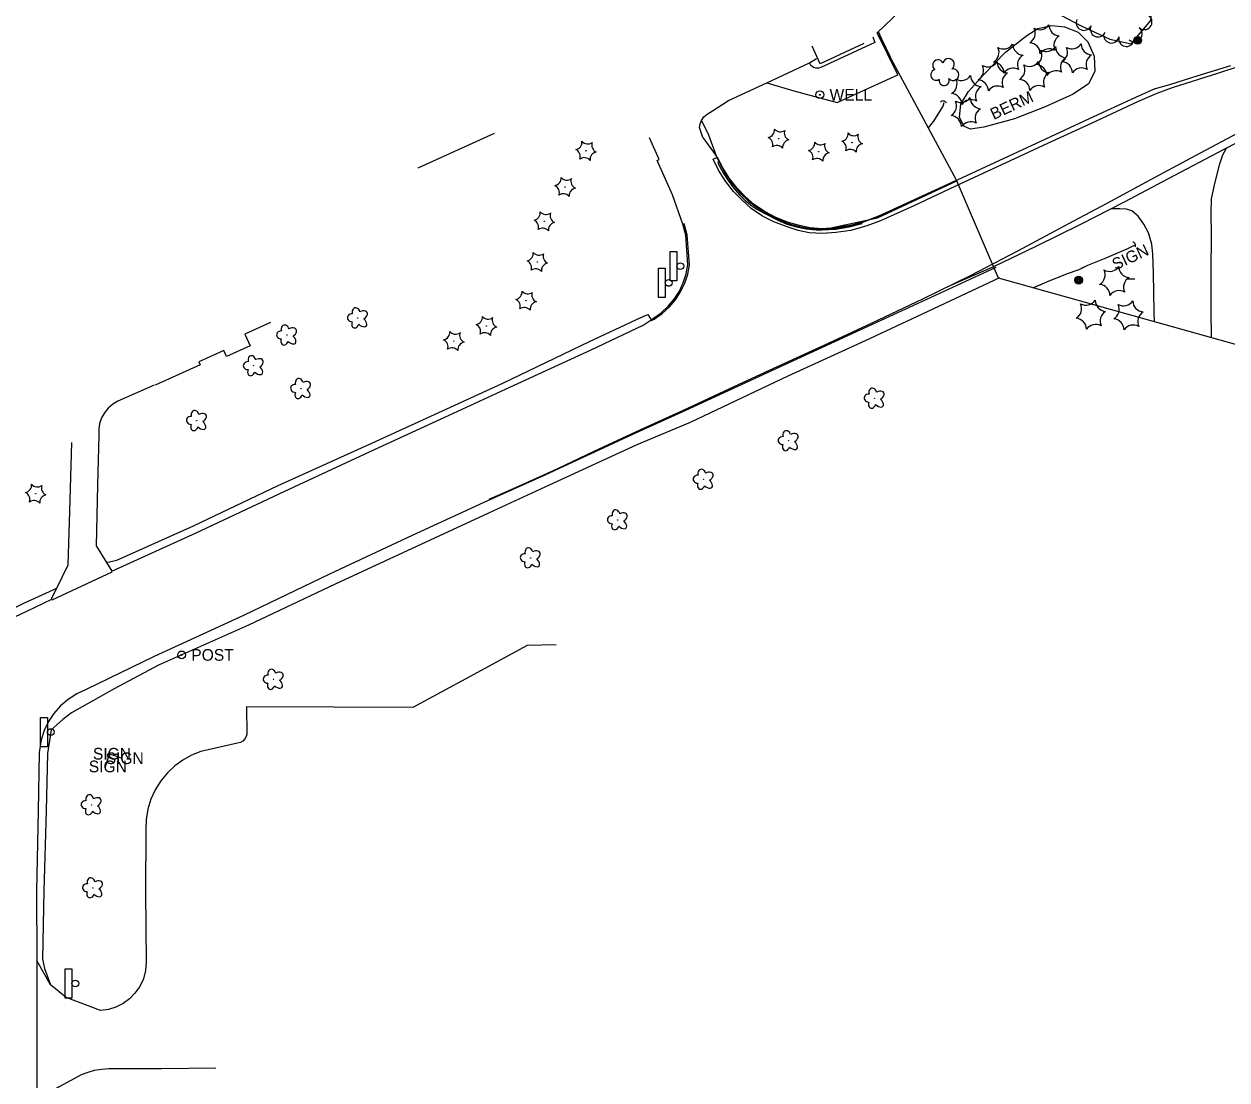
# Model space of a CAD drawing. Extents: x 588843 to 2552415, y 180129 to 269402.
# Drawn here: x 591908 to 592527, y 187140 to 187683 of the extents above; entities that cross this region are included whole.
import ezdxf

# ---------------------------------------------------------------- set-up
doc = ezdxf.new("R2010")
doc.units = 0
for name, color, linetype in [('Default', 7, 'Continuous'), ('E_BLD', 7, 'Continuous'), ('E_LAND_Vegetation', 7, 'Continuous'), ('E_MISCPROP', 7, 'Continuous'), ('E_MISCPROP_Well', 7, 'Continuous'), ('E_RDWY', 7, 'Continuous'), ('E_RDWY_AsphConc', 7, 'Continuous'), ('E_RDWY_C_and_G', 7, 'Continuous'), ('E_RDWY_Gravel', 7, 'Continuous'), ('E_SGN', 7, 'Continuous'), ('Level 11', 7, 'Continuous'), ('Level 14', 7, 'Continuous'), ('Level 15', 7, 'Continuous'), ('Level 17', 7, 'Continuous'), ('Level 18', 7, 'Continuous'), ('Level 19', 7, 'Continuous')]:
    doc.layers.add(name, color=color, linetype=linetype)

# ---------------------------------------------------------------- blocks, each defined once
blk = doc.blocks.new('BSGN')
at = {"layer": 'E_SGN'}
blk.add_text('SIGN', height=12, dxfattribs=at).set_placement((-17.1, -6))
blk = doc.blocks.new('CTRE_2')
at = {"layer": 'E_LAND_Vegetation'}
blk.add_circle((0, 0), 0.223, dxfattribs=at)
for centre, start, end in [((-12, 9), 280.2067, 5.9716), ((-13.8, -5.9), 340.2113, 65.9762), ((1.8, 14.9), 220.2113, 305.9762), ((13.8, 5.9), 160.2113, 245.9762), ((-1.8, -14.9), 40.2113, 125.9762), ((12, -9), 100.2511, 185.9272)]:
    blk.add_arc(centre, 7.87, start, end, dxfattribs=at)
blk = doc.blocks.new('DTRE_2')
at = {"layer": 'E_LAND_Vegetation'}
blk.add_circle((-0.2, 0), 0.183, dxfattribs=at)
for centre, major_axis, ratio in [((-5.9, 0.2), (4.93, -0.12), 0.832022), ((-1.9, 5.3), (1.36, -4.98), 0.782863), ((4.1, 2.7), (-5.27, -2.93), 0.691916), ((-2.5, -5.2), (1.8, 4.86), 0.716896), ((3.5, -3.7), (-5.01, 4.58), 0.560249)]:
    blk.add_ellipse(centre, major_axis=major_axis, ratio=ratio, start_param=1.570796, end_param=4.712389, dxfattribs=at)
blk = doc.blocks.new('POST')
at = {"layer": 'E_MISCPROP'}
for radius in [4, 0.5]:
    blk.add_circle((0, 0), radius, dxfattribs=at)
blk.add_text('POST', height=12, dxfattribs=at).set_placement((10, -6))
blk = doc.blocks.new('SGN')
at = {"layer": 'E_SGN'}
blk.add_lwpolyline([(-3.5, -15), (-10.5, -15), (-10.5, 15), (-3.5, 15)], close=True, dxfattribs=at)
blk.add_circle((0, 0), 3.5, dxfattribs=at)
blk = doc.blocks.new('WELL')
at = {"layer": 'E_MISCPROP_Well'}
for radius in [4, 0.5]:
    blk.add_circle((0, 0), radius, dxfattribs=at)
blk.add_text('WELL', height=12, dxfattribs=at).set_placement((10, -6))

msp = doc.modelspace()

# ---------------------------------------------------------------- linework, layer by layer
at = {"layer": 'Default'}
msp.add_lwpolyline([(592409.33, 187552.38), (592387.7, 187602.85), (592346.9, 187678.64), (592735.79, 188050.05), (592838.09, 187808.48), (592884.47, 187677.08), (592985.3, 187391.41)], close=True, dxfattribs=at)
at = {"layer": 'E_BLD'}
for points in [[(592340, 187673.17), (592317.55, 187662.72), (592313.33, 187671.79)], [(592110.52, 187609.15), (592149.88, 187626.99)], [(592034.65, 187529.58), (592021.35, 187523.63), (592024.07, 187517.68), (592011.94, 187512.19), (592010.56, 187515.24), (591997.65, 187509.44), (591998.31, 187507.77), (591975.17, 187497.39)]]:
    msp.add_lwpolyline(points, dxfattribs=at)
at = {"layer": 'E_RDWY'}
for points in [[(592257.06, 187624.88), (592255.38, 187629.99), (592255.67, 187631.86), (592256.37, 187633.62), (592256.37, 187633.62), (592257.66, 187635.4), (592259.37, 187636.78), (592259.37, 187636.78), (592262.01, 187638.58), (592270.26, 187643.77), (592289.96, 187652.87), (592311.95, 187663.28), (592315.66, 187665.45)], [(591869.77, 187362.57), (591909.07, 187381.02), (591922.04, 187387.17), (591922.17, 187386.88), (591953.05, 187401.34), (591952.9, 187401.65), (591996.28, 187421.39), (592041.94, 187442.82), (592088.18, 187464.27), (592124.36, 187480.94), (592155.55, 187495.29), (592199.68, 187515.58), (592226.4, 187528.16), (592230.51, 187530.93), (592230.64, 187530.58), (592232.02, 187531.35), (592236.09, 187534.16), (592239.76, 187537.48), (592242.97, 187541.25), (592245.67, 187545.4), (592245.67, 187545.4), (592247.79, 187549.82), (592249.32, 187554.47), (592250.25, 187559.28), (592250.25, 187559.28), (592249.06, 187574.71), (592247.46, 187580.3), (592246.81, 187580.16), (592241.51, 187595.26), (592233.66, 187612.95), (592234.71, 187613.54), (592229.73, 187624.68)], [(592257.06, 187624.88), (592263.93, 187615.38), (592265.13, 187612.72), (592264.84, 187611.67), (592267.58, 187606.64), (592270.07, 187602.63), (592272.86, 187598.82), (592275.93, 187595.24), (592275.93, 187595.24), (592278.69, 187592.53), (592281.68, 187590.1), (592284.89, 187587.95), (592284.89, 187587.95), (592289.04, 187585.61), (592289.04, 187585.61), (592295.64, 187582.29), (592295.64, 187582.29), (592300.38, 187580.29), (592305.3, 187578.8), (592310.35, 187577.81), (592315.47, 187577.34), (592315.47, 187577.34), (592318.23, 187577.29), (592318.23, 187577.29), (592318.57, 187577.29), (592318.57, 187577.29), (592325.51, 187577.68), (592332.38, 187578.77), (592339.1, 187580.55), (592339.1, 187580.55), (592318.57, 187577.29), (592317.25, 187577.08), (592318.23, 187577.29), (592346.96, 187583.42), (592387.9, 187602.44)], [(592407.83, 187557.84), (592367.82, 187539.41), (592337.84, 187525.58), (592298.85, 187507.67), (592248.21, 187484.33), (592220.48, 187471.78), (592175.81, 187451.07), (592144.46, 187436.91), (592107.53, 187419.91), (592064.96, 187400.07), (592020.6, 187378.84), (591974.7, 187357.65), (591939.62, 187340.69), (591934.85, 187338.51), (591930.43, 187335.68), (591926.46, 187332.26), (591926.46, 187332.26), (591923.11, 187328.47), (591920.31, 187324.26), (591918.1, 187319.71), (591916.52, 187314.91), (591916.52, 187314.91), (591915.57, 187308.24), (591914.95, 187278.11), (591914.16, 187237.06), (591914.26, 187201.23), (591914.25, 187125.24)], [(592181.61, 187363.66), (592166.74, 187363.31), (592137.04, 187347.26), (592107.82, 187331.55), (592067.28, 187331.62), (592022.26, 187331.77), (592022.31, 187317.84), (592022.03, 187316.5), (592021.4, 187315.29), (592021.4, 187315.29), (592020.37, 187314.22), (592019.08, 187313.49), (592017.62, 187313.18), (592017.62, 187313.18), (591998.72, 187308.77), (591993.95, 187306.89), (591989.45, 187304.42), (591985.29, 187301.41), (591981.55, 187297.91), (591981.55, 187297.91), (591978.12, 187293.76), (591975.27, 187289.19), (591973.04, 187284.3), (591971.47, 187279.15), (591970.59, 187273.84), (591970.42, 187268.46), (591970.42, 187268.46), (591970.42, 187268.46), (591970.22, 187236.46), (591970.62, 187200.48), (591970.25, 187196.13), (591969.14, 187191.92), (591967.31, 187187.97), (591964.81, 187184.4), (591964.81, 187184.4), (591961.96, 187181.51), (591958.67, 187179.13), (591955.03, 187177.31), (591951.15, 187176.11), (591947.12, 187175.56), (591947.12, 187175.56), (591929.46, 187182.2), (591921.37, 187188.8), (591914.26, 187201.23)], [(592006.47, 187145.91), (591978.38, 187145.61), (591951.39, 187145.46), (591947.61, 187145.24), (591943.88, 187144.62), (591943.88, 187144.62), (591940.48, 187143.66), (591937.19, 187142.37), (591934.06, 187140.75), (591934.06, 187140.75), (591925.42, 187136.03), (591922.06, 187133.95), (591919.02, 187131.4), (591919.02, 187131.4), (591916.42, 187128.49), (591914.25, 187125.24), (591914.25, 187125.24)]]:
    msp.add_lwpolyline(points, dxfattribs=at)
at = {"layer": 'E_RDWY_AsphConc'}
for points in [[(592289.96, 187652.87), (592304.02, 187648.86), (592326.29, 187642.81), (592357.39, 187657.01), (592346.9, 187678.64)], [(592344.62, 187676.64), (592345.71, 187673.74), (592317.86, 187660.85), (592316.62, 187660.43), (592315.3, 187660.42), (592314.05, 187660.82), (592314.05, 187660.82), (592312.75, 187661.84), (592311.95, 187663.28), (592311.95, 187663.28)], [(591974.73, 187497.34), (591955.95, 187489.06), (591953.33, 187487.53), (591951.02, 187485.55), (591949.09, 187483.2), (591949.09, 187483.2), (591947.6, 187480.54), (591946.61, 187477.65), (591946.15, 187474.63), (591946.23, 187471.58), (591946.23, 187471.58), (591945.55, 187445.95), (591944.77, 187414.75), (591950.23, 187406.08), (591952.9, 187401.65)], [(591922.04, 187387.17), (591921.93, 187387.51), (591924.6, 187392.86), (591930.49, 187404.85), (591931.22, 187432.47), (591932.39, 187467.77)]]:
    msp.add_lwpolyline(points, dxfattribs=at)
at = {"layer": 'E_RDWY_C_and_G'}
for points in [[(592265.13, 187612.72), (592268.21, 187607.04), (592272.05, 187601.25), (592276.48, 187595.91), (592276.48, 187595.91), (592280.62, 187592), (592285.24, 187588.67), (592285.24, 187588.67), (592289.36, 187586.26), (592289.36, 187586.26), (592295.88, 187582.84), (592295.88, 187582.84), (592300.54, 187580.8), (592305.39, 187579.27), (592310.37, 187578.26), (592315.44, 187577.79), (592315.44, 187577.79), (592321.39, 187577.82), (592327.31, 187578.38), (592333.16, 187579.47), (592338.89, 187581.09), (592338.89, 187581.09), (592346.74, 187583.91), (592387.7, 187602.85)], [(592230.51, 187530.93), (592231.76, 187531.75), (592235.71, 187534.6), (592239.28, 187537.93), (592242.39, 187541.68), (592245.01, 187545.8), (592245.01, 187545.8), (592247.05, 187550.1), (592248.54, 187554.63), (592249.46, 187559.3), (592249.46, 187559.3), (592248.29, 187574.51), (592246.81, 187580.16)]]:
    msp.add_lwpolyline(points, dxfattribs=at)
at = {"layer": 'E_RDWY_Gravel'}
for points in [[(592256.37, 187633.62), (592259.99, 187626.25), (592263.93, 187615.38)], [(592409.72, 187552.57), (592369.95, 187533.86), (592340.59, 187520.21), (592300.92, 187502.07), (592250.61, 187478.2), (592223.21, 187466.68), (592178.07, 187445.82), (592146.82, 187431.42), (592109.77, 187414.38), (592067.81, 187394.98), (592023.17, 187373.83), (591976.95, 187353.23), (591954.16, 187341.1), (591932.21, 187328.67), (591927.73, 187325.25), (591921.74, 187320.04), (591919.8, 187307.8), (591919.07, 187278.25), (591917.91, 187237.19), (591917.13, 187201.97), (591918.27, 187197.21), (591921.37, 187188.8)], [(591950.23, 187406.08), (591955.43, 187407.31), (591994.95, 187424.89), (592038.58, 187445.66), (592086.71, 187467.48), (592123.1, 187484.12), (592154.17, 187498.33), (592198.77, 187519.75), (592225.18, 187532.09), (592228.84, 187533.74), (592230.51, 187530.93)], [(591825.31, 187346.05), (591868.11, 187365.71), (591907.61, 187385.15), (591924.6, 187392.86)]]:
    msp.add_lwpolyline(points, dxfattribs=at)
at = {"layer": 'E_SGN'}
msp.add_lwpolyline([(591949.6, 187301.16), (591951.71, 187307.69), (591958.27, 187305.37)], dxfattribs=at)
at = {"layer": 'Level 11'}
for points in [[(592544.46, 187665.17), (592522.46, 187657.87), (592498.7, 187650.33), (592490.75, 187647.48)], [(592528.74, 187661.72), (592511.95, 187656.49), (592497.22, 187651.9), (592489.88, 187649.84)], [(592490.75, 187647.48), (592480.9, 187643.15), (592456.93, 187632.08), (592434.49, 187621.75), (592415.25, 187612.81), (592387.23, 187599.68), (592365.63, 187589.72), (592348.53, 187581.94), (592341.56, 187579.35), (592333.2, 187576.98), (592325.57, 187575.87), (592318.62, 187575.35), (592311.84, 187575.78), (592306.24, 187577.03), (592300.43, 187578.78), (592293.66, 187581.43), (592287.87, 187584.4), (592281.92, 187588.33), (592277.13, 187592.7), (592272.92, 187597.08), (592268.77, 187602.29), (592265.23, 187607.98), (592262.43, 187613.62), (592264.67, 187614.73)], [(592489.84, 187649.93), (592479.86, 187645.42), (592455.88, 187634.35), (592433.44, 187624.02), (592414.19, 187615.07), (592386.17, 187601.95), (592364.58, 187591.99), (592347.58, 187584.25), (592340.78, 187581.73), (592332.67, 187579.43), (592325.29, 187578.36), (592318.6, 187577.85), (592312.19, 187578.26), (592306.88, 187579.45), (592301.25, 187581.14), (592294.69, 187583.71), (592289.13, 187586.56), (592283.46, 187590.31), (592278.88, 187594.49), (592274.8, 187598.73), (592270.81, 187603.73), (592267.41, 187609.2), (592264.67, 187614.73)], [(592534.73, 187628.16), (592510.85, 187615.49), (592487.11, 187602.82), (592465.13, 187590.83), (592447.95, 187581.7), (592419.11, 187566.36), (592394.69, 187553.63), (592370.11, 187541.53), (592344.15, 187529.31), (592319.41, 187517.8), (592293.54, 187505.91), (592273.03, 187496.46), (592247.02, 187484.38), (592225.04, 187474.31), (592201.03, 187463.16), (592182.36, 187454.38), (592162.62, 187445.34), (592146.89, 187438.44)], [(592538.92, 187625.58), (592525.21, 187618.61), (592496.63, 187603.45), (592474.05, 187591.51), (592451.56, 187579.96), (592428.85, 187568.83), (592407.09, 187558.37), (592382.67, 187547.71)]]:
    msp.add_lwpolyline(points, dxfattribs=at)
at = {"layer": 'Level 14'}
msp.add_line((592479.46, 187551.92), (592475.12, 187551.95), dxfattribs=at)
for centre, radius in [((592480.91, 187674.79), 2.02), ((592480.9, 187674.8), 1.52), ((592480.92, 187674.77), 1.01), ((592480.92, 187674.78), 0.502), ((592450.53, 187551.38), 2.02), ((592450.52, 187551.39), 1.52), ((592450.54, 187551.36), 1.01), ((592450.54, 187551.37), 0.502)]:
    msp.add_circle(centre, radius, dxfattribs=at)
at = {"layer": 'Level 15'}
for centre, radius, start, end in [((592380.73, 187641.65), 1.96, 27.76246, 134.00202), ((592478.13, 187569.27), 1.74, 333.58232, 79.82188)]:
    msp.add_arc(centre, radius, start, end, dxfattribs=at)
at = {"layer": 'Level 17'}
for points in [[(592349.19, 187675.37), (592347.46, 187679.18)], [(592353.66, 187666.08), (592349.19, 187675.37), (592348.76, 187675.17)], [(592518.85, 187521.77), (592518.73, 187535.66), (592518.73, 187555.19), (592518.85, 187574.9), (592518.72, 187586.04), (592519, 187593.29), (592520.65, 187601.14), (592523.13, 187611.33), (592524.73, 187615.97), (592526.67, 187619.35)], [(592489.53, 187529.97), (592489.46, 187535), (592489.13, 187554.96), (592488.79, 187564.78), (592488.17, 187569.86), (592486.46, 187575.74), (592484.09, 187580.23), (592481.17, 187584.32), (592477.89, 187587.08), (592475.23, 187587.96), (592471.7, 187588.13), (592467.36, 187588.08)]]:
    msp.add_lwpolyline(points, dxfattribs=at)
msp.add_lwpolyline([(592417.52, 187634.48), (592401.69, 187630.09), (592394.91, 187629.05), (592391.41, 187630.61), (592389.17, 187635.22), (592389.89, 187642.04), (592393.84, 187648.55), (592401.65, 187656.98), (592412.91, 187668.69), (592423.8, 187677.25), (592429.57, 187680.97), (592436.72, 187682.52), (592443.29, 187681.72), (592450.21, 187679.04), (592455.3, 187674.12), (592458.61, 187666.7), (592458.92, 187658.77), (592455.53, 187652.46), (592447.78, 187647.12), (592433.38, 187640.56)], close=True, dxfattribs=at)
at = {"layer": 'Level 18'}
msp.add_lwpolyline([(592435.42, 187763.18), (592435.41, 187760.41), (592432.52, 187748.89), (592432.4, 187732.13), (592429.74, 187715.7), (592429.35, 187699.82), (592438.15, 187689.44), (592451.53, 187682.43), (592466.55, 187675.46), (592477.56, 187672.94), (592487.62, 187685.01), (592489.73, 187703.19), (592500.66, 187726.62), (592517.88, 187745.27), (592513.54, 187769.98), (592504.12, 187791.18), (592500.83, 187814.28), (592500.02, 187824.88)], dxfattribs=at)
for centre, radius, start, end in [((592453.27, 187683.93), 4, 155.12352, 335.1082), ((592484.3, 187684.3), 4, 230.19649, 50.18116), ((592422.51, 187678.52), 5.72, 300.29283, 26.05774), ((592430.49, 187686), 5.72, 240.29283, 326.05774), ((592440.96, 187682.83), 5.72, 180.29284, 266.05775), ((592443.46, 187672.18), 5.72, 120.29284, 206.05775), ((592460.52, 187680.57), 4, 155.12352, 335.1082), ((592467.38, 187677.42), 4, 167.11034, 347.09502), ((592479.19, 187678.16), 4, 230.19649, 50.18116), ((592403.84, 187668.59), 5.72, 300.29283, 26.05774), ((592411.82, 187676.07), 5.72, 240.29283, 326.05774), ((592422.3, 187672.9), 5.72, 180.29284, 266.05775), ((592425.01, 187667.86), 5.72, 0.29283, 86.05774), ((592433.89, 187674.74), 5.72, 240.29283, 326.05774), ((592444.37, 187671.58), 5.72, 180.29284, 266.05775), ((592439.11, 187668.69), 5.72, 300.29283, 26.05774), ((592447.09, 187676.17), 5.72, 240.29283, 326.05774), ((592457.56, 187673.01), 5.72, 180.29284, 266.05775), ((592475.16, 187675.64), 4, 167.11034, 347.09502), ((592378.19, 187662), 2.78, 26.47606, 234.24905), ((592383.55, 187662.45), 2.97, 303.50517, 164.73905), ((592424.79, 187662.25), 5.72, 120.29284, 206.05775), ((592425.91, 187667.26), 5.72, 300.29283, 26.05774), ((592435.48, 187664.69), 5.72, 60.29284, 146.05775), ((592446.86, 187660.92), 5.72, 120.29284, 206.05775), ((592460.06, 187662.35), 5.72, 120.29284, 206.05775), ((592377.2, 187657.04), 2.78, 103.15307, 304.16412), ((592385.93, 187657.11), 2.97, 221.15599, 104.12926), ((592395.86, 187659.4), 5.72, 300.29283, 26.05774), ((592403.84, 187666.89), 5.72, 240.29283, 326.05774), ((592406.34, 187657.93), 5.72, 0.29283, 86.05774), ((592414.32, 187663.72), 5.72, 180.29284, 266.05775), ((592416.81, 187654.76), 5.72, 60.29284, 146.05775), ((592417.21, 187659.63), 5.72, 300.29283, 26.05774), ((592425.19, 187667.11), 5.72, 240.29283, 326.05774), ((592428.41, 187656.6), 5.72, 0.29283, 86.05774), ((592435.66, 187663.95), 5.72, 180.29284, 266.05775), ((592438.88, 187653.44), 5.72, 60.29284, 146.05775), ((592441.6, 187658.03), 5.72, 0.29283, 86.05774), ((592452.08, 187654.87), 5.72, 60.29284, 146.05775), ((592381.3, 187654.09), 2.61, 165.86122, 23.79383), ((592382.23, 187652.35), 5.72, 300.29283, 26.05774), ((592390.21, 187659.84), 5.72, 240.29283, 326.05774), ((592400.68, 187656.67), 5.72, 180.29284, 266.05775), ((592398.36, 187648.75), 5.72, 0.29283, 86.05774), ((592416.81, 187653.07), 5.72, 120.29284, 206.05775), ((592419.7, 187648.97), 5.72, 0.29283, 86.05774), ((592438.15, 187653.3), 5.72, 120.29284, 206.05775), ((592384.72, 187641.7), 5.72, 0.29283, 86.05774), ((592403.18, 187646.02), 5.72, 120.29284, 206.05775), ((592408.83, 187645.58), 5.72, 60.29284, 146.05775), ((592430.17, 187645.81), 5.72, 60.29284, 146.05775), ((592381.98, 187641.01), 5.72, 300.29283, 26.05774), ((592389.96, 187648.5), 5.72, 240.29283, 326.05774), ((592395.2, 187638.53), 5.72, 60.29284, 146.05775), ((592400.43, 187645.33), 5.72, 180.29284, 266.05775), ((592384.48, 187630.36), 5.72, 0.29283, 86.05774), ((592402.93, 187634.68), 5.72, 120.29284, 206.05775), ((592394.95, 187627.19), 5.72, 60.29284, 146.05775), ((592458.44, 187554.13), 5.72, 300.29283, 26.05774), ((592466.42, 187561.61), 5.72, 240.29283, 326.05774), ((592476.89, 187558.45), 5.72, 180.29284, 266.05775), ((592460.94, 187543.47), 5.72, 0.29283, 86.05774), ((592479.39, 187547.79), 5.72, 120.29284, 206.05775), ((592454.34, 187544.21), 5.72, 240.29283, 326.05774), ((592464.82, 187541.04), 5.72, 180.29284, 266.05775), ((592471.41, 187540.31), 5.72, 60.29284, 146.05775), ((592446.36, 187536.72), 5.72, 300.29283, 26.05774), ((592467.31, 187530.39), 5.72, 120.29284, 206.05775), ((592465.71, 187536.4), 5.72, 300.29283, 26.05774), ((592473.68, 187543.89), 5.72, 240.29283, 326.05774), ((592484.16, 187540.72), 5.72, 180.29284, 266.05775), ((592486.65, 187530.07), 5.72, 120.29284, 206.05775), ((592448.86, 187526.07), 5.72, 0.29283, 86.05774), ((592459.33, 187522.9), 5.72, 60.29284, 146.05775), ((592468.2, 187525.75), 5.72, 0.29283, 86.05774), ((592478.67, 187522.58), 5.72, 60.29284, 146.05775)]:
    msp.add_arc(centre, radius, start, end, dxfattribs=at)
at = {"layer": 'Level 19'}
for points in [[(592373.23, 187629.73), (592376, 187633.28), (592379.09, 187638.26), (592380.8, 187641), (592381.32, 187642.78)], [(592426.95, 187547.46), (592435.41, 187551.02), (592445.35, 187555.02), (592450.85, 187556.91), (592455.23, 187559.17), (592463.87, 187562.59), (592475.84, 187567.75), (592479.23, 187569.44)], [(592452.06, 187557.54), (592455.23, 187559.17), (592463.87, 187562.59), (592475.84, 187567.75), (592479.23, 187569.44)], [(592440.62, 187553.12), (592442.52, 187553.88)], [(592446.33, 187555.36), (592448.27, 187556.02)], [(592426.95, 187547.46), (592431.15, 187549.23)], [(592434.93, 187550.81), (592435.41, 187551.02), (592436.82, 187551.59)]]:
    msp.add_lwpolyline(points, dxfattribs=at)

# ---------------------------------------------------------------- block references
at = {"layer": 'E_LAND_Vegetation', "xscale": 0.5, "yscale": 0.5}
for name, p in [('CTRE_2', (592296.07, 187624.2)), ('CTRE_2', (592196.98, 187617.95)), ('CTRE_2', (592316.79, 187617.51)), ('CTRE_2', (592333.93, 187622.22)), ('CTRE_2', (592186.23, 187599.39)), ('CTRE_2', (592175.51, 187581.68)), ('CTRE_2', (592171.93, 187560.74)), ('CTRE_2', (592166.11, 187540.84)), ('DTRE_2', (592079.58, 187531.93)), ('DTRE_2', (592043.11, 187523.12)), ('CTRE_2', (592145.71, 187527.85)), ('CTRE_2', (592128.93, 187520.09)), ('DTRE_2', (592026, 187507.31)), ('DTRE_2', (592050.35, 187495.59)), ('DTRE_2', (592345.55, 187490.63)), ('DTRE_2', (591996.72, 187479.13)), ('DTRE_2', (592301.28, 187468.74)), ('DTRE_2', (592257.53, 187448.87)), ('CTRE_2', (591913.71, 187441.47)), ('DTRE_2', (592213.38, 187428.03)), ('DTRE_2', (592168.55, 187408.47)), ('DTRE_2', (592036.21, 187345.94)), ('DTRE_2', (591942.5, 187281.38)), ('DTRE_2', (591943.23, 187238.66))]:
    msp.add_blockref(name, p, dxfattribs=at)
at = {"layer": 'E_MISCPROP', "xscale": 0.5, "yscale": 0.5}
msp.add_blockref('POST', (591988.81, 187358.55), dxfattribs=at)
at = {"layer": 'E_MISCPROP_Well', "xscale": 0.5, "yscale": 0.5}
msp.add_blockref('WELL', (592317.34, 187646.83), dxfattribs=at)
at = {"layer": 'E_SGN', "xscale": 0.5, "yscale": 0.5}
for name, p in [('SGN', (592245.52, 187558.59)), ('SGN', (592239.52, 187549.99)), ('SGN', (591921.48, 187318.82)), ('BSGN', (591951.71, 187307.69)), ('BSGN', (591958.27, 187305.37)), ('BSGN', (591949.6, 187301.16)), ('SGN', (591934.12, 187189.44))]:
    msp.add_blockref(name, p, dxfattribs=at)

# ---------------------------------------------------------------- texts
at = {"layer": 'Level 14'}
msp.add_text('SIGN', height=6, rotation=25.08151, dxfattribs=at).set_placement((592469.49, 187556.37))
at = {"layer": 'Level 17'}
msp.add_text('BERM', height=6, rotation=25.08151, dxfattribs=at).set_placement((592406.82, 187633.78))

doc.saveas('drawing.dxf')
